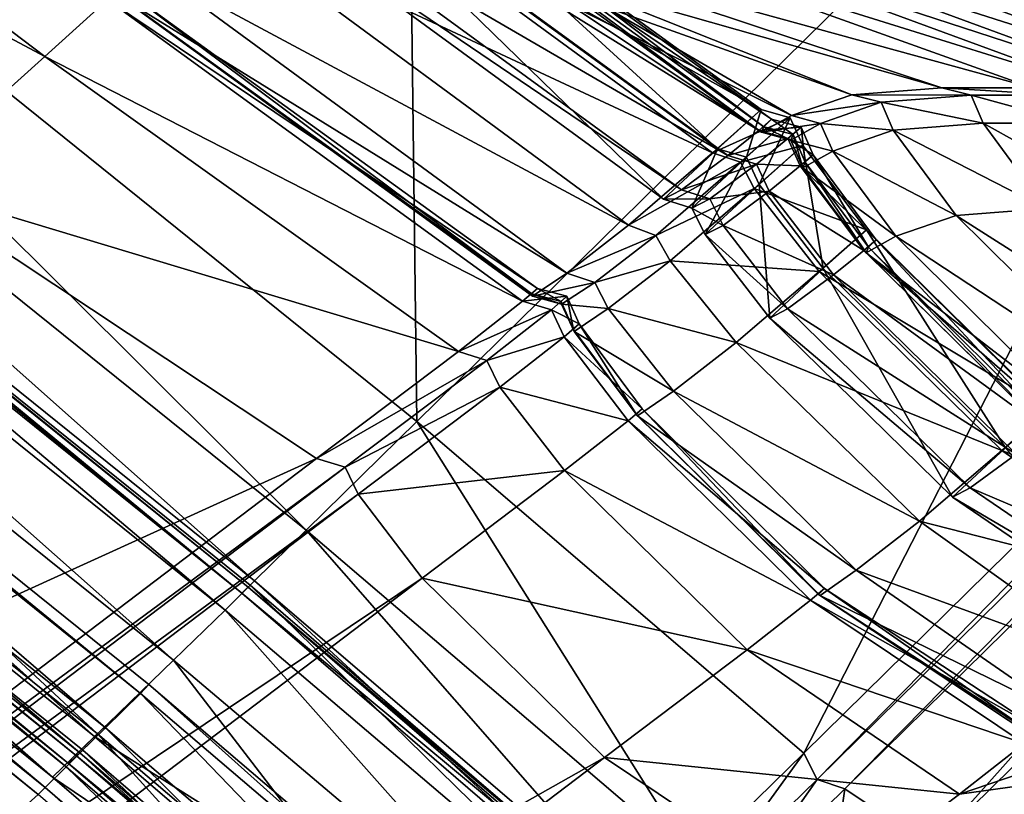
# Model space of a CAD drawing. Header units: millimetres. Extents: x 2387 to 13955, y -4964 to 364.
# Tile 358 of 656: x 7040.62 to 7047.31, y -4370.84 to -4365.58. Entities that reach past the tile are written whole.
import ezdxf

# ---------------------------------------------------------------- set-up
doc = ezdxf.new("R2010")
doc.units = ezdxf.units.MM
doc.header["$MEASUREMENT"] = 0
doc.layers.add('Predefinito', color=7, linetype='Continuous', true_color=0x000000)

msp = doc.modelspace()

# ---------------------------------------------------------------- linework, layer by layer
at = {"layer": 'Predefinito'}
for points in [[(7043.3201, -4368.312, 440.6501), (7035.5149, -4362.0259, 440.6339), (7043.1484, -4354.5141, 485.8323)], [(7043.1484, -4354.5141, 485.8323), (7050.9524, -4360.8019, 485.8435), (7043.3201, -4368.312, 440.6501)], [(7040.7924, -4365.832, 780.6463), (7032.853, -4359.8161, 780.6667), (7031.8921, -4361.0918, 775.6624)], [(7032.853, -4359.8161, 780.6667), (7040.7924, -4365.832, 780.6463), (7041.2194, -4365.4451, 782.4183)], [(7045.9486, -4370.5646, 440.6993), (7043.3201, -4368.312, 440.6501), (7050.9524, -4360.8019, 485.8435)], [(7050.9524, -4360.8019, 485.8435), (7053.5766, -4363.0593, 485.8769), (7045.9486, -4370.5646, 440.6993)], [(7031.8921, -4361.0918, 775.6624), (7039.8277, -4366.6988, 775.6453), (7040.7924, -4365.832, 780.6463)], [(7042.5686, -4369.0501, 435.6087), (7034.7673, -4362.7688, 435.5892), (7035.5149, -4362.0259, 440.6339)], [(7035.5149, -4362.0259, 440.6339), (7043.3201, -4368.312, 440.6501), (7042.5686, -4369.0501, 435.6087)], [(7042.2171, -4369.394, 433.8197), (7034.4307, -4363.1226, 433.8043), (7034.7673, -4362.7688, 435.5892)], [(7034.7673, -4362.7688, 435.5892), (7042.5686, -4369.0501, 435.6087), (7042.2171, -4369.394, 433.8197)], [(7046.0385, -4370.7434, 440.7321), (7045.9486, -4370.5646, 440.6993), (7053.5766, -4363.0593, 485.8769)], [(7053.5766, -4363.0593, 485.8769), (7053.6634, -4363.2411, 485.8992), (7046.0385, -4370.7434, 440.7321)], [(7042.0171, -4369.5928, 430.0667), (7034.2094, -4363.31, 430.0557), (7034.3891, -4363.1411, 432.4877)], [(7042.1305, -4369.4782, 433.6428), (7034.3548, -4363.2125, 433.6355), (7034.4307, -4363.1226, 433.8043)], [(7034.3891, -4363.1411, 432.4877), (7042.189, -4369.4241, 432.4847), (7042.0171, -4369.5928, 430.0667)], [(7034.3891, -4363.1411, 432.4877), (7034.3893, -4363.1636, 433.4388), (7042.174, -4369.4371, 433.4373)], [(7042.174, -4369.4371, 433.4373), (7042.189, -4369.4241, 432.4847), (7034.3891, -4363.1411, 432.4877)], [(7034.4307, -4363.1226, 433.8043), (7042.2171, -4369.394, 433.8197), (7042.1305, -4369.4782, 433.6428)], [(7034.3893, -4363.1636, 433.4388), (7034.3548, -4363.2125, 433.6355), (7042.1305, -4369.4782, 433.6428)], [(7042.1305, -4369.4782, 433.6428), (7042.174, -4369.4371, 433.4373), (7034.3893, -4363.1636, 433.4388)], [(7046.2277, -4370.8079, 440.6993), (7046.0385, -4370.7434, 440.7321), (7053.6634, -4363.2411, 485.8992)], [(7053.6634, -4363.2411, 485.8992), (7053.8554, -4363.3023, 485.8769), (7046.2277, -4370.8079, 440.6993)], [(7041.668, -4369.9325, 427.698), (7033.8803, -4363.6696, 427.674), (7034.2094, -4363.31, 430.0557)], [(7034.2094, -4363.31, 430.0557), (7042.0171, -4369.5928, 430.0667), (7041.668, -4369.9325, 427.698)], [(7046.8158, -4371.2021, 440.6501), (7046.2277, -4370.8079, 440.6993), (7053.8554, -4363.3023, 485.8769)], [(7053.8554, -4363.3023, 485.8769), (7054.4477, -4363.6917, 485.8435), (7046.8158, -4371.2021, 440.6501)], [(7041.151, -4370.4325, 426.8939), (7033.432, -4364.219, 426.8737), (7033.8803, -4363.6696, 427.674)], [(7033.8803, -4363.6696, 427.674), (7041.668, -4369.9325, 427.698), (7041.151, -4370.4325, 426.8939)], [(7048.1022, -4372.3702, 440.6337), (7046.8158, -4371.2021, 440.6501), (7054.4477, -4363.6917, 485.8435)], [(7041.2043, -4370.3926, 420.8832), (7033.4032, -4364.111, 420.8705), (7033.6354, -4363.8747, 423.2924)], [(7033.7146, -4363.8326, 425.7217), (7033.4143, -4364.2365, 426.6646), (7041.131, -4370.4525, 426.6561)], [(7041.4421, -4370.1587, 423.2902), (7033.6354, -4363.8747, 423.2924), (7033.7146, -4363.8326, 425.7217)], [(7033.6354, -4363.8747, 423.2924), (7041.4421, -4370.1587, 423.2902), (7041.2043, -4370.3926, 420.8832)], [(7033.7146, -4363.8326, 425.7217), (7041.4992, -4370.0991, 425.7067), (7041.4421, -4370.1587, 423.2902)], [(7041.131, -4370.4525, 426.6561), (7041.4992, -4370.0991, 425.7067), (7033.7146, -4363.8326, 425.7217)], [(7041.0303, -4370.5621, 419.9617), (7033.2447, -4364.2899, 419.9496), (7033.4032, -4364.111, 420.8705)], [(7033.4032, -4364.111, 420.8705), (7041.2043, -4370.3926, 420.8832), (7041.0303, -4370.5621, 419.9617)], [(7045.6585, -4366.1935, 789.3428), (7042.7979, -4364.1147, 789.3616), (7042.4917, -4364.4105, 789.2995)], [(7045.362, -4366.4586, 789.5626), (7042.5184, -4364.3902, 789.5367), (7042.7979, -4364.1147, 789.3616)], [(7042.7979, -4364.1147, 789.3616), (7045.6585, -4366.1935, 789.3428), (7045.362, -4366.4586, 789.5626)], [(7045.73, -4366.2589, 796.3849), (7042.9023, -4364.2134, 796.3972), (7042.8214, -4364.2877, 796.213)], [(7045.6764, -4366.3094, 796.6125), (7042.8523, -4364.2664, 796.5984), (7042.9023, -4364.2134, 796.3972)], [(7042.9023, -4364.2134, 796.3972), (7045.73, -4366.2589, 796.3849), (7045.6764, -4366.3094, 796.6125)], [(7040.9382, -4370.6567, 412.5738), (7033.1346, -4364.3685, 412.5804), (7033.2522, -4364.2601, 417.7316)], [(7040.8456, -4370.7276, 426.8236), (7033.1737, -4364.5455, 426.8167), (7033.432, -4364.219, 426.8737)], [(7033.4143, -4364.2365, 426.6646), (7033.1737, -4364.5455, 426.8167), (7040.8456, -4370.7276, 426.8236)], [(7033.2522, -4364.2601, 417.7316), (7033.224, -4364.3104, 419.5809), (7041.0087, -4370.5836, 419.5758)], [(7033.2522, -4364.2601, 417.7316), (7041.0513, -4370.544, 417.7217), (7040.9382, -4370.6567, 412.5738)], [(7041.0087, -4370.5836, 419.5758), (7041.0513, -4370.544, 417.7217), (7033.2522, -4364.2601, 417.7316)], [(7040.8456, -4370.7276, 426.8236), (7041.131, -4370.4525, 426.6561), (7033.4143, -4364.2365, 426.6646)], [(7033.432, -4364.219, 426.8737), (7041.151, -4370.4325, 426.8939), (7040.8456, -4370.7276, 426.8236)], [(7045.661, -4366.3474, 798.4803), (7042.8044, -4364.4444, 798.4518), (7042.8523, -4364.2664, 796.5984)], [(7042.8523, -4364.2664, 796.5984), (7045.6764, -4366.3094, 796.6125), (7045.661, -4366.3474, 798.4803)], [(7040.9538, -4370.6361, 419.7759), (7033.1787, -4364.3702, 419.7722), (7033.2447, -4364.2899, 419.9496)], [(7033.224, -4364.3104, 419.5809), (7033.1787, -4364.3702, 419.7722), (7040.9538, -4370.6361, 419.7759)], [(7040.9538, -4370.6361, 419.7759), (7041.0087, -4370.5836, 419.5758), (7033.224, -4364.3104, 419.5809)], [(7033.2447, -4364.2899, 419.9496), (7041.0303, -4370.5621, 419.9617), (7040.9538, -4370.6361, 419.7759)], [(7045.6424, -4366.3345, 796.1751), (7042.8214, -4364.2877, 796.213), (7042.6205, -4364.4568, 795.2977)], [(7042.8214, -4364.2877, 796.213), (7045.6424, -4366.3345, 796.1751), (7045.73, -4366.2589, 796.3849)], [(7040.795, -4370.7982, 360.7493), (7032.9919, -4364.5093, 360.7504), (7033.1346, -4364.3685, 412.5804)], [(7033.1346, -4364.3685, 412.5804), (7040.9382, -4370.6567, 412.5738), (7040.795, -4370.7982, 360.7493)], [(7045.3277, -4366.4878, 789.2396), (7042.4917, -4364.4105, 789.2995), (7041.9529, -4364.9109, 788.5115)], [(7044.9959, -4366.8008, 790.538), (7042.1803, -4364.7453, 790.4941), (7042.5184, -4364.3902, 789.5367)], [(7042.4917, -4364.4105, 789.2995), (7045.3277, -4366.4878, 789.2396), (7045.6585, -4366.1935, 789.3428)], [(7042.5184, -4364.3902, 789.5367), (7045.362, -4366.4586, 789.5626), (7044.9959, -4366.8008, 790.538)], [(7045.4322, -4366.5047, 795.2578), (7042.6205, -4364.4568, 795.2977), (7042.3105, -4364.6884, 792.903)], [(7042.6205, -4364.4568, 795.2977), (7045.4322, -4366.5047, 795.2578), (7045.6424, -4366.3345, 796.1751)], [(7045.8638, -4366.2341, 803.6105), (7042.8916, -4364.7451, 803.5922), (7042.8044, -4364.4444, 798.4518)], [(7042.8044, -4364.4444, 798.4518), (7045.661, -4366.3474, 798.4803), (7045.8638, -4366.2341, 803.6105)], [(7040.7472, -4370.8454, 218.8654), (7032.9443, -4364.5562, 218.865), (7032.9919, -4364.5093, 360.7504)], [(7032.9919, -4364.5093, 360.7504), (7040.795, -4370.7982, 360.7493), (7040.7472, -4370.8454, 218.8654)], [(7050.2412, -4366.0456, 1194.1263), (7047.422, -4364.5095, 1194.1299), (7046.9735, -4364.8837, 1167.6138)], [(7032.9443, -4364.5562, 218.865), (7040.7472, -4370.8454, 218.8654), (7040.7472, -4370.8453, 77.8604)], [(7040.7472, -4370.8453, 77.8604), (7032.9443, -4364.5562, 77.8597), (7032.9443, -4364.5562, 218.865)], [(7032.9443, -4364.5562, 28.6702), (7040.7472, -4370.8453, 28.6724), (7040.6117, -4370.9681, 25.2969)], [(7040.7472, -4370.8453, 28.6724), (7032.9443, -4364.5562, 28.6702), (7032.9443, -4364.5562, 77.8597)], [(7032.9443, -4364.5562, 77.8597), (7040.7472, -4370.8453, 77.8604), (7040.7472, -4370.8453, 28.6724)], [(7045.118, -4366.7382, 792.9076), (7042.3105, -4364.6884, 792.903), (7042.1803, -4364.7453, 790.4941)], [(7042.1803, -4364.7453, 790.4941), (7044.9959, -4366.8008, 790.538), (7045.118, -4366.7382, 792.9076)], [(7042.3105, -4364.6884, 792.903), (7045.118, -4366.7382, 792.9076), (7045.4322, -4366.5047, 795.2578)], [(7042.8916, -4364.7451, 803.5922), (7045.8638, -4366.2341, 803.6105), (7046.2752, -4366.0924, 817.3272)], [(7046.2752, -4366.0924, 817.3272), (7043.2241, -4365.0044, 817.327), (7042.8916, -4364.7451, 803.5922)], [(7044.7581, -4366.9786, 788.4382), (7041.9529, -4364.9109, 788.5115), (7041.5343, -4365.2494, 786.1584)], [(7041.9529, -4364.9109, 788.5115), (7044.7581, -4366.9786, 788.4382), (7045.3277, -4366.4878, 789.2396)], [(7049.7929, -4366.0454, 1167.6169), (7046.9735, -4364.8837, 1167.6138), (7046.6343, -4365.0084, 1132.886)], [(7046.9735, -4364.8837, 1167.6138), (7049.7929, -4366.0454, 1167.6169), (7050.2412, -4366.0456, 1194.1263)], [(7046.8859, -4366.0452, 844.9547), (7043.9118, -4365.0578, 844.9636), (7043.2241, -4365.0044, 817.327)], [(7043.2241, -4365.0044, 817.327), (7046.2752, -4366.0924, 817.3272), (7046.8859, -4366.0452, 844.9547)], [(7047.9247, -4366.0452, 924.3346), (7045.1054, -4365.0083, 924.3418), (7044.6428, -4365.0207, 882.1021)], [(7045.1054, -4365.0083, 924.3418), (7047.9247, -4366.0452, 924.3346), (7048.2856, -4366.0452, 973.5474)], [(7048.2856, -4366.0452, 973.5474), (7045.4662, -4365.0084, 973.5497), (7045.1054, -4365.0083, 924.3418)], [(7048.711, -4366.0452, 1031.5917), (7045.8916, -4365.0084, 1031.5923), (7045.4662, -4365.0084, 973.5497)], [(7045.4662, -4365.0084, 973.5497), (7048.2856, -4366.0452, 973.5474), (7048.711, -4366.0452, 1031.5917)], [(7045.8916, -4365.0084, 1031.5923), (7048.711, -4366.0452, 1031.5917), (7049.1256, -4366.0453, 1088.146)], [(7049.1256, -4366.0453, 1088.146), (7046.3063, -4365.0084, 1088.1458), (7045.8916, -4365.0084, 1031.5923)], [(7049.4537, -4366.0453, 1132.889), (7046.6343, -4365.0084, 1132.886), (7046.3063, -4365.0084, 1088.1458)], [(7046.3063, -4365.0084, 1088.1458), (7049.1256, -4366.0453, 1088.146), (7049.4537, -4366.0453, 1132.889)], [(7046.6343, -4365.0084, 1132.886), (7049.4537, -4366.0453, 1132.889), (7049.7929, -4366.0454, 1167.6169)], [(7047.5008, -4366.0451, 882.0911), (7044.6428, -4365.0207, 882.1021), (7043.9118, -4365.0578, 844.9636)], [(7043.9118, -4365.0578, 844.9636), (7046.8859, -4366.0452, 844.9547), (7047.5008, -4366.0451, 882.0911)], [(7044.6428, -4365.0207, 882.1021), (7047.5008, -4366.0451, 882.0911), (7047.9247, -4366.0452, 924.3346)], [(7044.3383, -4367.3032, 786.1236), (7041.5343, -4365.2494, 786.1584), (7041.2909, -4365.4165, 783.7509)], [(7041.5343, -4365.2494, 786.1584), (7044.3383, -4367.3032, 786.1236), (7044.7581, -4366.9786, 788.4382)], [(7044.1394, -4367.4076, 782.5688), (7041.3128, -4365.361, 782.5924), (7041.2194, -4365.4451, 782.4183)], [(7044.1013, -4367.445, 782.8021), (7041.2768, -4365.4026, 782.7994), (7041.3128, -4365.361, 782.5924)], [(7041.2768, -4365.4026, 782.7994), (7044.1013, -4367.445, 782.8021), (7044.1066, -4367.4594, 783.7577)], [(7044.1066, -4367.4594, 783.7577), (7041.2909, -4365.4165, 783.7509), (7041.2768, -4365.4026, 782.7994)], [(7041.2909, -4365.4165, 783.7509), (7044.1066, -4367.4594, 783.7577), (7044.3383, -4367.3032, 786.1236)], [(7041.3128, -4365.361, 782.5924), (7044.1394, -4367.4076, 782.5688), (7044.1013, -4367.445, 782.8021)], [(7044.0379, -4367.4947, 782.3699), (7041.2194, -4365.4451, 782.4183), (7040.7924, -4365.832, 780.6463)], [(7041.2194, -4365.4451, 782.4183), (7044.0379, -4367.4947, 782.3699), (7044.1394, -4367.4076, 782.5688)], [(7043.6026, -4367.8368, 780.5847), (7040.7924, -4365.832, 780.6463), (7039.8277, -4366.6988, 775.6453)], [(7040.7924, -4365.832, 780.6463), (7043.6026, -4367.8368, 780.5847), (7044.0379, -4367.4947, 782.3699)], [(7047.0859, -4366.0958, 844.9526), (7046.8859, -4366.0452, 844.9547), (7046.2752, -4366.0924, 817.3272)], [(7047.7007, -4366.0958, 882.0897), (7047.5008, -4366.0451, 882.0911), (7046.8859, -4366.0452, 844.9547)], [(7046.8859, -4366.0452, 844.9547), (7047.0859, -4366.0958, 844.9526), (7047.7007, -4366.0958, 882.0897)], [(7046.4749, -4366.1436, 817.3283), (7046.2752, -4366.0924, 817.3272), (7045.8638, -4366.2341, 803.6105)], [(7045.8638, -4366.2341, 803.6105), (7046.0626, -4366.2866, 803.6227), (7046.4749, -4366.1436, 817.3283)], [(7046.5559, -4366.3331, 817.327), (7046.4749, -4366.1436, 817.3283), (7046.0626, -4366.2866, 803.6227)], [(7046.2752, -4366.0924, 817.3272), (7046.4749, -4366.1436, 817.3283), (7047.0859, -4366.0958, 844.9526)], [(7047.1665, -4366.2857, 844.954), (7047.0859, -4366.0958, 844.9526), (7046.4749, -4366.1436, 817.3283)], [(7046.4749, -4366.1436, 817.3283), (7046.5559, -4366.3331, 817.327), (7047.1665, -4366.2857, 844.954)], [(7047.0859, -4366.0958, 844.9526), (7047.1665, -4366.2857, 844.954), (7047.7814, -4366.2857, 882.0901)], [(7047.7814, -4366.2857, 882.0901), (7047.7007, -4366.0958, 882.0897), (7047.0859, -4366.0958, 844.9526)], [(7045.8563, -4366.2502, 789.3314), (7045.6585, -4366.1935, 789.3428), (7045.3277, -4366.4878, 789.2396)], [(7045.5585, -4366.5162, 789.5807), (7045.362, -4366.4586, 789.5626), (7045.6585, -4366.1935, 789.3428)], [(7045.6585, -4366.1935, 789.3428), (7045.8563, -4366.2502, 789.3314), (7045.5585, -4366.5162, 789.5807)], [(7045.3277, -4366.4878, 789.2396), (7045.5191, -4366.5514, 789.2004), (7045.8563, -4366.2502, 789.3314)], [(7045.9419, -4366.4362, 789.3425), (7045.8563, -4366.2502, 789.3314), (7045.5191, -4366.5514, 789.2004)], [(7045.6449, -4366.7009, 789.5625), (7045.5585, -4366.5162, 789.5807), (7045.8563, -4366.2502, 789.3314)], [(7045.9295, -4366.3119, 796.3768), (7045.73, -4366.2589, 796.3849), (7045.6424, -4366.3345, 796.1751)], [(7045.8563, -4366.2502, 789.3314), (7045.9419, -4366.4362, 789.3425), (7045.6449, -4366.7009, 789.5625)], [(7046.0626, -4366.2866, 803.6227), (7045.8638, -4366.2341, 803.6105), (7045.661, -4366.3474, 798.4803)], [(7045.661, -4366.3474, 798.4803), (7045.8594, -4366.4008, 798.4993), (7046.0626, -4366.2866, 803.6227)], [(7045.8755, -4366.3624, 796.6219), (7045.6764, -4366.3094, 796.6125), (7045.73, -4366.2589, 796.3849)], [(7045.73, -4366.2589, 796.3849), (7045.9295, -4366.3119, 796.3768), (7045.8755, -4366.3624, 796.6219)], [(7046.1448, -4366.4749, 803.6104), (7046.0626, -4366.2866, 803.6227), (7045.8594, -4366.4008, 798.4993)], [(7046.0626, -4366.2866, 803.6227), (7046.1448, -4366.4749, 803.6104), (7046.5559, -4366.3331, 817.327)], [(7047.5928, -4366.8661, 844.9553), (7047.1665, -4366.2857, 844.954), (7046.5559, -4366.3331, 817.327)], [(7047.1665, -4366.2857, 844.954), (7047.5928, -4366.8661, 844.9553), (7048.2078, -4366.8661, 882.0895)], [(7048.2078, -4366.8661, 882.0895), (7047.7814, -4366.2857, 882.0901), (7047.1665, -4366.2857, 844.954)], [(7045.8396, -4366.3901, 796.1499), (7045.6424, -4366.3345, 796.1751), (7045.4322, -4366.5047, 795.2578)], [(7045.6424, -4366.3345, 796.1751), (7045.8396, -4366.3901, 796.1499), (7045.9295, -4366.3119, 796.3768)], [(7045.8594, -4366.4008, 798.4993), (7045.661, -4366.3474, 798.4803), (7045.6764, -4366.3094, 796.6125)], [(7045.6764, -4366.3094, 796.6125), (7045.8755, -4366.3624, 796.6219), (7045.8594, -4366.4008, 798.4993)], [(7046.012, -4366.5006, 796.3848), (7045.9295, -4366.3119, 796.3768), (7045.8396, -4366.3901, 796.1499)], [(7045.958, -4366.5509, 796.6125), (7045.8755, -4366.3624, 796.6219), (7045.9295, -4366.3119, 796.3768)], [(7045.9295, -4366.3119, 796.3768), (7046.012, -4366.5006, 796.3848), (7045.958, -4366.5509, 796.6125)], [(7046.9828, -4366.9128, 817.325), (7046.5559, -4366.3331, 817.327), (7046.1448, -4366.4749, 803.6104)], [(7046.5559, -4366.3331, 817.327), (7046.9828, -4366.9128, 817.325), (7047.5928, -4366.8661, 844.9553)], [(7045.4322, -4366.5047, 795.2578), (7045.6265, -4366.5636, 795.2311), (7045.8396, -4366.3901, 796.1499)], [(7045.9244, -4366.5761, 796.175), (7045.8396, -4366.3901, 796.1499), (7045.6265, -4366.5636, 795.2311)], [(7045.8396, -4366.3901, 796.1499), (7045.9244, -4366.5761, 796.175), (7046.012, -4366.5006, 796.3848)], [(7045.9424, -4366.5884, 798.4803), (7045.8594, -4366.4008, 798.4993), (7045.8755, -4366.3624, 796.6219)], [(7045.8594, -4366.4008, 798.4993), (7045.9424, -4366.5884, 798.4803), (7046.1448, -4366.4749, 803.6104)], [(7045.8755, -4366.3624, 796.6219), (7045.958, -4366.5509, 796.6125), (7045.9424, -4366.5884, 798.4803)], [(7045.5191, -4366.5514, 789.2004), (7045.3277, -4366.4878, 789.2396), (7044.7581, -4366.9786, 788.4382)], [(7045.189, -4366.8617, 790.5673), (7044.9959, -4366.8008, 790.538), (7045.362, -4366.4586, 789.5626)], [(7045.362, -4366.4586, 789.5626), (7045.5585, -4366.5162, 789.5807), (7045.189, -4366.8617, 790.5673)], [(7045.5191, -4366.5514, 789.2004), (7045.6107, -4366.7302, 789.2394), (7045.9419, -4366.4362, 789.3425)], [(7046.3745, -4367.0097, 789.359), (7045.9419, -4366.4362, 789.3425), (7045.6107, -4366.7302, 789.2394)], [(7046.0789, -4367.2727, 789.535), (7045.6449, -4366.7009, 789.5625), (7045.9419, -4366.4362, 789.3425)], [(7045.9419, -4366.4362, 789.3425), (7046.3745, -4367.0097, 789.359), (7046.0789, -4367.2727, 789.535)], [(7046.5732, -4367.0528, 803.5922), (7046.1448, -4366.4749, 803.6104), (7045.9424, -4366.5884, 798.4803)], [(7046.1448, -4366.4749, 803.6104), (7046.5732, -4367.0528, 803.5922), (7046.9828, -4366.9128, 817.325)], [(7044.7581, -4366.9786, 788.4382), (7044.9442, -4367.0476, 788.3895), (7045.5191, -4366.5514, 789.2004)], [(7045.6107, -4366.7302, 789.2394), (7045.5191, -4366.5514, 789.2004), (7044.9442, -4367.0476, 788.3895)], [(7045.6265, -4366.5636, 795.2311), (7045.4322, -4366.5047, 795.2578), (7045.118, -4366.7382, 792.9076)], [(7045.2782, -4367.0427, 790.538), (7045.189, -4366.8617, 790.5673), (7045.5585, -4366.5162, 789.5807)], [(7045.5585, -4366.5162, 789.5807), (7045.6449, -4366.7009, 789.5625), (7045.2782, -4367.0427, 790.538)], [(7046.4405, -4367.0786, 796.3967), (7046.012, -4366.5006, 796.3848), (7045.9244, -4366.5761, 796.175)], [(7046.3719, -4367.1651, 798.4517), (7045.9424, -4366.5884, 798.4803), (7045.958, -4366.5509, 796.6125)], [(7046.3868, -4367.1287, 796.5981), (7045.958, -4366.5509, 796.6125), (7046.012, -4366.5006, 796.3848)], [(7045.958, -4366.5509, 796.6125), (7046.3868, -4367.1287, 796.5981), (7046.3719, -4367.1651, 798.4517)], [(7046.012, -4366.5006, 796.3848), (7046.4405, -4367.0786, 796.3967), (7046.3868, -4367.1287, 796.5981)], [(7045.118, -4366.7382, 792.9076), (7045.3106, -4366.7991, 792.9106), (7045.6265, -4366.5636, 795.2311)], [(7045.714, -4366.7463, 795.2578), (7045.6265, -4366.5636, 795.2311), (7045.3106, -4366.7991, 792.9106)], [(7045.6265, -4366.5636, 795.2311), (7045.714, -4366.7463, 795.2578), (7045.9244, -4366.5761, 796.175)], [(7046.3562, -4367.1503, 796.2128), (7045.9244, -4366.5761, 796.175), (7045.714, -4366.7463, 795.2578)], [(7045.9244, -4366.5761, 796.175), (7046.3562, -4367.1503, 796.2128), (7046.4405, -4367.0786, 796.3967)], [(7045.9424, -4366.5884, 798.4803), (7046.3719, -4367.1651, 798.4517), (7046.5732, -4367.0528, 803.5922)], [(7042.639, -4368.5642, 775.5929), (7039.8277, -4366.6988, 775.6453), (7029.9256, -4374.3456, 730.4431)], [(7039.8277, -4366.6988, 775.6453), (7042.639, -4368.5642, 775.5929), (7043.6026, -4367.8368, 780.5847)], [(7044.9442, -4367.0476, 788.3895), (7045.0404, -4367.2205, 788.4381), (7045.6107, -4366.7302, 789.2394)], [(7045.3106, -4366.7991, 792.9106), (7045.118, -4366.7382, 792.9076), (7044.9959, -4366.8008, 790.538)], [(7046.0524, -4367.2931, 789.2979), (7045.6107, -4366.7302, 789.2394), (7045.0404, -4367.2205, 788.4381)], [(7045.7168, -4367.6091, 790.4937), (7045.2782, -4367.0427, 790.538), (7045.6449, -4366.7009, 789.5625)], [(7045.3106, -4366.7991, 792.9106), (7045.3999, -4366.9798, 792.9076), (7045.714, -4366.7463, 795.2578)], [(7046.1502, -4367.3154, 795.2977), (7045.714, -4366.7463, 795.2578), (7045.3999, -4366.9798, 792.9076)], [(7045.6107, -4366.7302, 789.2394), (7046.0524, -4367.2931, 789.2979), (7046.3745, -4367.0097, 789.359)], [(7045.6449, -4366.7009, 789.5625), (7046.0789, -4367.2727, 789.535), (7045.7168, -4367.6091, 790.4937)], [(7045.714, -4366.7463, 795.2578), (7046.1502, -4367.3154, 795.2977), (7046.3562, -4367.1503, 796.2128)], [(7044.9959, -4366.8008, 790.538), (7045.189, -4366.8617, 790.5673), (7045.3106, -4366.7991, 792.9106)], [(7045.3999, -4366.9798, 792.9076), (7045.3106, -4366.7991, 792.9106), (7045.189, -4366.8617, 790.5673)], [(7045.189, -4366.8617, 790.5673), (7045.2782, -4367.0427, 790.538), (7045.3999, -4366.9798, 792.9076)], [(7048.8298, -4368.0882, 844.9528), (7047.5928, -4366.8661, 844.9553), (7046.9828, -4366.9128, 817.325)], [(7048.2198, -4368.1347, 817.3234), (7046.9828, -4366.9128, 817.325), (7046.5732, -4367.0528, 803.5922)], [(7046.9828, -4366.9128, 817.325), (7048.2198, -4368.1347, 817.3234), (7048.8298, -4368.0882, 844.9528)], [(7044.9442, -4367.0476, 788.3895), (7044.7581, -4366.9786, 788.4382), (7044.3383, -4367.3032, 786.1236)], [(7045.8387, -4367.5458, 792.903), (7045.3999, -4366.9798, 792.9076), (7045.2782, -4367.0427, 790.538)], [(7045.3999, -4366.9798, 792.9076), (7045.8387, -4367.5458, 792.903), (7046.1502, -4367.3154, 795.2977)], [(7047.6131, -4368.2291, 789.3639), (7046.3745, -4367.0097, 789.359), (7046.0524, -4367.2931, 789.2979)], [(7047.3181, -4368.4916, 789.5255), (7046.0789, -4367.2727, 789.535), (7046.3745, -4367.0097, 789.359)], [(7046.3745, -4367.0097, 789.359), (7047.6131, -4368.2291, 789.3639), (7047.3181, -4368.4916, 789.5255)], [(7044.3383, -4367.3032, 786.1236), (7044.5284, -4367.3668, 786.1005), (7044.9442, -4367.0476, 788.3895)], [(7045.0404, -4367.2205, 788.4381), (7044.9442, -4367.0476, 788.3895), (7044.5284, -4367.3668, 786.1005)], [(7045.2782, -4367.0427, 790.538), (7045.7168, -4367.6091, 790.4937), (7045.8387, -4367.5458, 792.903)], [(7047.678, -4368.2997, 796.4006), (7046.4405, -4367.0786, 796.3967), (7046.3562, -4367.1503, 796.2128)], [(7047.8107, -4368.2741, 803.5861), (7046.5732, -4367.0528, 803.5922), (7046.3719, -4367.1651, 798.4517)], [(7047.6243, -4368.3497, 796.5934), (7046.3868, -4367.1287, 796.5981), (7046.4405, -4367.0786, 796.3967)], [(7046.4405, -4367.0786, 796.3967), (7047.678, -4368.2997, 796.4006), (7047.6243, -4368.3497, 796.5934)], [(7046.5732, -4367.0528, 803.5922), (7047.8107, -4368.2741, 803.5861), (7048.2198, -4368.1347, 817.3234)], [(7047.5948, -4368.37, 796.2253), (7046.3562, -4367.1503, 796.2128), (7046.1502, -4367.3154, 795.2977)], [(7046.3562, -4367.1503, 796.2128), (7047.5948, -4368.37, 796.2253), (7047.678, -4368.2997, 796.4006)], [(7047.6098, -4368.3859, 798.4423), (7046.3719, -4367.1651, 798.4517), (7046.3868, -4367.1287, 796.5981)], [(7046.3868, -4367.1287, 796.5981), (7047.6243, -4368.3497, 796.5934), (7047.6098, -4368.3859, 798.4423)], [(7044.5284, -4367.3668, 786.1005), (7044.62, -4367.5446, 786.1237), (7045.0404, -4367.2205, 788.4381)], [(7045.4894, -4367.7747, 788.511), (7045.0404, -4367.2205, 788.4381), (7044.62, -4367.5446, 786.1237)], [(7045.0404, -4367.2205, 788.4381), (7045.4894, -4367.7747, 788.511), (7046.0524, -4367.2931, 789.2979)], [(7046.3719, -4367.1651, 798.4517), (7047.6098, -4368.3859, 798.4423), (7047.8107, -4368.2741, 803.5861)], [(7046.9574, -4368.8263, 790.4789), (7045.7168, -4367.6091, 790.4937), (7046.0789, -4367.2727, 789.535)], [(7046.0789, -4367.2727, 789.535), (7047.3181, -4368.4916, 789.5255), (7046.9574, -4368.8263, 790.4789)], [(7044.5284, -4367.3668, 786.1005), (7044.3383, -4367.3032, 786.1236), (7044.1066, -4367.4594, 783.7577)], [(7047.2941, -4368.509, 789.3169), (7046.0524, -4367.2931, 789.2979), (7045.4894, -4367.7747, 788.511)], [(7047.3902, -4368.5335, 795.311), (7046.1502, -4367.3154, 795.2977), (7045.8387, -4367.5458, 792.903)], [(7046.0524, -4367.2931, 789.2979), (7047.2941, -4368.509, 789.3169), (7047.6131, -4368.2291, 789.3639)], [(7046.1502, -4367.3154, 795.2977), (7047.3902, -4368.5335, 795.311), (7047.5948, -4368.37, 796.2253)], [(7044.3382, -4367.4614, 782.5535), (7044.1394, -4367.4076, 782.5688), (7044.0379, -4367.4947, 782.3699)], [(7044.3008, -4367.4976, 782.8042), (7044.1013, -4367.445, 782.8021), (7044.1394, -4367.4076, 782.5688)], [(7044.1066, -4367.4594, 783.7577), (7044.3034, -4367.5147, 783.7623), (7044.5284, -4367.3668, 786.1005)], [(7044.1394, -4367.4076, 782.5688), (7044.3382, -4367.4614, 782.5535), (7044.3008, -4367.4976, 782.8042)], [(7044.62, -4367.5446, 786.1237), (7044.5284, -4367.3668, 786.1005), (7044.3034, -4367.5147, 783.7623)], [(7044.0379, -4367.4947, 782.3699), (7044.2337, -4367.5523, 782.3377), (7044.3382, -4367.4614, 782.5535)], [(7044.1013, -4367.445, 782.8021), (7044.3008, -4367.4976, 782.8042), (7044.3034, -4367.5147, 783.7623)], [(7044.3034, -4367.5147, 783.7623), (7044.1066, -4367.4594, 783.7577), (7044.1013, -4367.445, 782.8021)], [(7044.4215, -4367.6493, 782.5688), (7044.3382, -4367.4614, 782.5535), (7044.2337, -4367.5523, 782.3377)], [(7044.383, -4367.6864, 782.8021), (7044.3008, -4367.4976, 782.8042), (7044.3382, -4367.4614, 782.5535)], [(7044.3382, -4367.4614, 782.5535), (7044.4215, -4367.6493, 782.5688), (7044.383, -4367.6864, 782.8021)], [(7044.2337, -4367.5523, 782.3377), (7044.0379, -4367.4947, 782.3699), (7043.6026, -4367.8368, 780.5847)], [(7043.6026, -4367.8368, 780.5847), (7043.7959, -4367.8969, 780.5436), (7044.2337, -4367.5523, 782.3377)], [(7044.3201, -4367.7365, 782.3699), (7044.2337, -4367.5523, 782.3377), (7043.7959, -4367.8969, 780.5436)], [(7044.2337, -4367.5523, 782.3377), (7044.3201, -4367.7365, 782.3699), (7044.4215, -4367.6493, 782.5688)], [(7044.3008, -4367.4976, 782.8042), (7044.383, -4367.6864, 782.8021), (7044.388, -4367.7006, 783.7577)], [(7044.388, -4367.7006, 783.7577), (7044.3034, -4367.5147, 783.7623), (7044.3008, -4367.4976, 782.8042)], [(7044.3034, -4367.5147, 783.7623), (7044.388, -4367.7006, 783.7577), (7044.62, -4367.5446, 786.1237)], [(7045.0623, -4368.1065, 786.1584), (7044.62, -4367.5446, 786.1237), (7044.388, -4367.7006, 783.7577)], [(7044.62, -4367.5446, 786.1237), (7045.0623, -4368.1065, 786.1584), (7045.4894, -4367.7747, 788.511)], [(7047.0795, -4368.763, 792.9015), (7045.8387, -4367.5458, 792.903), (7045.7168, -4367.6091, 790.4937)], [(7045.8387, -4367.5458, 792.903), (7047.0795, -4368.763, 792.9015), (7047.3902, -4368.5335, 795.311)], [(7045.7168, -4367.6091, 790.4937), (7046.9574, -4368.8263, 790.4789), (7047.0795, -4368.763, 792.9015)], [(7044.8511, -4368.2262, 782.5918), (7044.4215, -4367.6493, 782.5688), (7044.3201, -4367.7365, 782.3699)], [(7044.8111, -4368.2648, 782.799), (7044.383, -4367.6864, 782.8021), (7044.4215, -4367.6493, 782.5688)], [(7044.383, -4367.6864, 782.8021), (7044.8111, -4368.2648, 782.799), (7044.8199, -4368.2745, 783.7507)], [(7044.8199, -4368.2745, 783.7507), (7044.388, -4367.7006, 783.7577), (7044.383, -4367.6864, 782.8021)], [(7044.4215, -4367.6493, 782.5688), (7044.8511, -4368.2262, 782.5918), (7044.8111, -4368.2648, 782.799)], [(7043.7959, -4367.8969, 780.5436), (7043.8846, -4368.0785, 780.5847), (7044.3201, -4367.7365, 782.3699)], [(7044.7544, -4368.3078, 782.4181), (7044.3201, -4367.7365, 782.3699), (7043.8846, -4368.0785, 780.5847)], [(7044.3201, -4367.7365, 782.3699), (7044.7544, -4368.3078, 782.4181), (7044.8511, -4368.2262, 782.5918)], [(7044.388, -4367.7006, 783.7577), (7044.8199, -4368.2745, 783.7507), (7045.0623, -4368.1065, 786.1584)], [(7046.7336, -4368.9879, 788.5354), (7045.4894, -4367.7747, 788.511), (7045.0623, -4368.1065, 786.1584)], [(7045.4894, -4367.7747, 788.511), (7046.7336, -4368.9879, 788.5354), (7047.2941, -4368.509, 789.3169)], [(7043.7959, -4367.8969, 780.5436), (7043.6026, -4367.8368, 780.5847), (7042.639, -4368.5642, 775.5929)], [(7042.639, -4368.5642, 775.5929), (7042.8339, -4368.6219, 775.5579), (7043.7959, -4367.8969, 780.5436)], [(7043.8846, -4368.0785, 780.5847), (7043.7959, -4367.8969, 780.5436), (7042.8339, -4368.6219, 775.5579)], [(7042.8339, -4368.6219, 775.5579), (7042.9206, -4368.8055, 775.5928), (7043.8846, -4368.0785, 780.5847)], [(7044.3223, -4368.6458, 780.6464), (7043.8846, -4368.0785, 780.5847), (7042.9206, -4368.8055, 775.5928)], [(7043.8846, -4368.0785, 780.5847), (7044.3223, -4368.6458, 780.6464), (7044.7544, -4368.3078, 782.4181)], [(7046.3043, -4369.3223, 786.17), (7045.0623, -4368.1065, 786.1584), (7044.8199, -4368.2745, 783.7507)], [(7045.0623, -4368.1065, 786.1584), (7046.3043, -4369.3223, 786.17), (7046.7336, -4368.9879, 788.5354)], [(7046.0888, -4369.4469, 782.5992), (7044.8511, -4368.2262, 782.5918), (7044.7544, -4368.3078, 782.4181)], [(7046.0485, -4369.486, 782.7977), (7044.8111, -4368.2648, 782.799), (7044.8511, -4368.2262, 782.5918)], [(7044.8511, -4368.2262, 782.5918), (7046.0888, -4369.4469, 782.5992), (7046.0485, -4369.486, 782.7977)], [(7044.8111, -4368.2648, 782.799), (7046.0485, -4369.486, 782.7977), (7046.0585, -4369.4944, 783.7484)], [(7046.0585, -4369.4944, 783.7484), (7044.8199, -4368.2745, 783.7507), (7044.8111, -4368.2648, 782.799)], [(7044.8199, -4368.2745, 783.7507), (7046.0585, -4369.4944, 783.7484), (7046.3043, -4369.3223, 786.17)], [(7049.071, -4369.1957, 789.3219), (7047.6131, -4368.2291, 789.3639), (7047.2941, -4368.509, 789.3169)], [(7045.1984, -4371.2985, 435.6674), (7042.5686, -4369.0501, 435.6087), (7043.3201, -4368.312, 440.6501)], [(7043.3201, -4368.312, 440.6501), (7045.9486, -4370.5646, 440.6993), (7045.1984, -4371.2985, 435.6674)], [(7045.9938, -4369.5267, 782.434), (7044.7544, -4368.3078, 782.4181), (7044.3223, -4368.6458, 780.6464)], [(7044.7544, -4368.3078, 782.4181), (7045.9938, -4369.5267, 782.434), (7046.0888, -4369.4469, 782.5992)], [(7048.399, -4369.8076, 790.5849), (7046.9574, -4368.8263, 790.4789), (7047.3181, -4368.4916, 789.5255)], [(7048.7263, -4369.4983, 789.1738), (7047.2941, -4368.509, 789.3169), (7046.7336, -4368.9879, 788.5354)], [(7048.8376, -4369.5097, 795.2131), (7047.3902, -4368.5335, 795.311), (7047.0795, -4368.763, 792.9015)], [(7047.2941, -4368.509, 789.3169), (7048.7263, -4369.4983, 789.1738), (7049.071, -4369.1957, 789.3219)], [(7029.9256, -4374.3456, 730.4431), (7032.7412, -4376.0711, 730.4061), (7042.639, -4368.5642, 775.5929)], [(7042.8339, -4368.6219, 775.5579), (7042.639, -4368.5642, 775.5929), (7032.7412, -4376.0711, 730.4061)], [(7032.7412, -4376.0711, 730.4061), (7032.9388, -4376.1251, 730.3814), (7042.8339, -4368.6219, 775.5579)], [(7042.9206, -4368.8055, 775.5928), (7042.8339, -4368.6219, 775.5579), (7032.9388, -4376.1251, 730.3814)], [(7042.9206, -4368.8055, 775.5928), (7043.3554, -4369.3761, 775.6453), (7044.3223, -4368.6458, 780.6464)], [(7045.5628, -4369.8633, 780.6669), (7044.3223, -4368.6458, 780.6464), (7043.3554, -4369.3761, 775.6453)], [(7044.3223, -4368.6458, 780.6464), (7045.5628, -4369.8633, 780.6669), (7045.9938, -4369.5267, 782.434)], [(7032.9388, -4376.1251, 730.3814), (7033.0224, -4376.312, 730.4061), (7042.9206, -4368.8055, 775.5928)], [(7043.3554, -4369.3761, 775.6453), (7042.9206, -4368.8055, 775.5928), (7033.0224, -4376.312, 730.4061)], [(7048.5199, -4369.7454, 792.9115), (7047.0795, -4368.763, 792.9015), (7046.9574, -4368.8263, 790.4789)], [(7046.9574, -4368.8263, 790.4789), (7048.399, -4369.8076, 790.5849), (7048.5199, -4369.7454, 792.9115)], [(7047.0795, -4368.763, 792.9015), (7048.5199, -4369.7454, 792.9115), (7048.8376, -4369.5097, 795.2131)], [(7048.1452, -4369.9955, 788.3578), (7046.7336, -4368.9879, 788.5354), (7046.3043, -4369.3223, 786.17)], [(7046.7336, -4368.9879, 788.5354), (7048.1452, -4369.9955, 788.3578), (7048.7263, -4369.4983, 789.1738)], [(7044.8391, -4371.6425, 433.8651), (7042.2171, -4369.394, 433.8197), (7042.5686, -4369.0501, 435.6087)], [(7042.5686, -4369.0501, 435.6087), (7045.1984, -4371.2985, 435.6674), (7044.8391, -4371.6425, 433.8651)], [(7047.7347, -4370.3136, 786.0853), (7046.3043, -4369.3223, 786.17), (7046.0585, -4369.4944, 783.7484)], [(7046.3043, -4369.3223, 786.17), (7047.7347, -4370.3136, 786.0853), (7048.1452, -4369.9955, 788.3578)], [(7033.0224, -4376.312, 730.4061), (7033.4528, -4376.8878, 730.4432), (7043.3554, -4369.3761, 775.6453)], [(7044.595, -4370.5947, 775.6628), (7043.3554, -4369.3761, 775.6453), (7033.4528, -4376.8878, 730.4432)], [(7044.6538, -4371.8365, 430.0993), (7042.0171, -4369.5928, 430.0667), (7042.189, -4369.4241, 432.4847)], [(7044.7452, -4371.7294, 433.6631), (7042.1305, -4369.4782, 433.6428), (7042.2171, -4369.394, 433.8197)], [(7044.8141, -4371.6779, 432.4753), (7042.189, -4369.4241, 432.4847), (7042.174, -4369.4371, 433.4373)], [(7042.189, -4369.4241, 432.4847), (7044.8141, -4371.6779, 432.4753), (7044.6538, -4371.8365, 430.0993)], [(7042.2171, -4369.394, 433.8197), (7044.8391, -4371.6425, 433.8651), (7044.7452, -4371.7294, 433.6631)], [(7043.3554, -4369.3761, 775.6453), (7044.595, -4370.5947, 775.6628), (7045.5628, -4369.8633, 780.6669)], [(7044.7907, -4371.6917, 433.4315), (7042.174, -4369.4371, 433.4373), (7042.1305, -4369.4782, 433.6428)], [(7042.1305, -4369.4782, 433.6428), (7044.7452, -4371.7294, 433.6631), (7044.7907, -4371.6917, 433.4315)], [(7042.174, -4369.4371, 433.4373), (7044.7907, -4371.6917, 433.4315), (7044.8141, -4371.6779, 432.4753)], [(7047.5548, -4370.4065, 782.5423), (7046.0888, -4369.4469, 782.5992), (7045.9938, -4369.5267, 782.434)], [(7047.5185, -4370.4423, 782.8046), (7046.0485, -4369.486, 782.7977), (7046.0888, -4369.4469, 782.5992)], [(7046.0485, -4369.486, 782.7977), (7047.5185, -4370.4423, 782.8046), (7047.5181, -4370.46, 783.7647)], [(7047.5181, -4370.46, 783.7647), (7046.0585, -4369.4944, 783.7484), (7046.0485, -4369.486, 782.7977)], [(7046.0585, -4369.4944, 783.7484), (7047.5181, -4370.46, 783.7647), (7047.7347, -4370.3136, 786.0853)], [(7046.0888, -4369.4469, 782.5992), (7047.5548, -4370.4065, 782.5423), (7047.5185, -4370.4423, 782.8046)], [(7047.4462, -4370.4983, 782.3157), (7045.9938, -4369.5267, 782.434), (7045.5628, -4369.8633, 780.6669)], [(7045.9938, -4369.5267, 782.434), (7047.4462, -4370.4983, 782.3157), (7047.5548, -4370.4065, 782.5423)], [(7044.3037, -4372.1634, 427.7693), (7041.668, -4369.9325, 427.698), (7042.0171, -4369.5928, 430.0667)], [(7042.0171, -4369.5928, 430.0667), (7044.6538, -4371.8365, 430.0993), (7044.3037, -4372.1634, 427.7693)], [(7047.0055, -4370.8435, 780.516), (7045.5628, -4369.8633, 780.6669), (7044.595, -4370.5947, 775.6628)], [(7045.5628, -4369.8633, 780.6669), (7047.0055, -4370.8435, 780.516), (7047.4462, -4370.4983, 782.3157)], [(7043.7577, -4372.6545, 426.951), (7041.151, -4370.4325, 426.8939), (7041.668, -4369.9325, 427.698)], [(7041.668, -4369.9325, 427.698), (7044.3037, -4372.1634, 427.7693), (7043.7577, -4372.6545, 426.951)], [(7044.1259, -4372.3404, 425.6605), (7041.4992, -4370.0991, 425.7067), (7041.131, -4370.4525, 426.6561)], [(7044.0758, -4372.4058, 423.2836), (7041.4421, -4370.1587, 423.2902), (7041.4992, -4370.0991, 425.7067)], [(7041.4992, -4370.0991, 425.7067), (7044.1259, -4372.3404, 425.6605), (7044.0758, -4372.4058, 423.2836)], [(7043.8331, -4372.6422, 420.921), (7041.2043, -4370.3926, 420.8832), (7041.4421, -4370.1587, 423.2902)], [(7041.4421, -4370.1587, 423.2902), (7044.0758, -4372.4058, 423.2836), (7043.8331, -4372.6422, 420.921)], [(7048.5198, -4370.3279, 781.9609), (7047.4462, -4370.4983, 782.3157), (7047.0055, -4370.8435, 780.516)], [(7047.0055, -4370.8435, 780.516), (7048.05, -4370.6989, 780.0631), (7048.5198, -4370.3279, 781.9609)], [(7047.1142, -4371.4022, 775.1484), (7047.5628, -4371.0458, 774.8911), (7048.4825, -4370.3566, 779.7612)], [(7048.4825, -4370.3566, 779.7612), (7048.05, -4370.6989, 780.0631), (7047.1142, -4371.4022, 775.1484)], [(7043.4291, -4372.9481, 426.8387), (7040.8456, -4370.7276, 426.8236), (7041.151, -4370.4325, 426.8939)], [(7043.6502, -4372.813, 419.9975), (7041.0303, -4370.5621, 419.9617), (7041.2043, -4370.3926, 420.8832)], [(7041.151, -4370.4325, 426.8939), (7043.7577, -4372.6545, 426.951), (7043.4291, -4372.9481, 426.8387)], [(7041.2043, -4370.3926, 420.8832), (7043.8331, -4372.6422, 420.921), (7043.6502, -4372.813, 419.9975)], [(7043.7311, -4372.6823, 426.627), (7041.131, -4370.4525, 426.6561), (7040.8456, -4370.7276, 426.8236)], [(7041.131, -4370.4525, 426.6561), (7043.7311, -4372.6823, 426.627), (7044.1259, -4372.3404, 425.6605)], [(7043.5613, -4372.9154, 412.5539), (7040.9382, -4370.6567, 412.5738), (7041.0513, -4370.544, 417.7217)], [(7043.5677, -4372.8881, 419.7861), (7040.9538, -4370.6361, 419.7759), (7041.0303, -4370.5621, 419.9617)], [(7043.6742, -4372.8003, 417.6916), (7041.0513, -4370.544, 417.7217), (7041.0087, -4370.5836, 419.5758)], [(7041.0303, -4370.5621, 419.9617), (7043.6502, -4372.813, 419.9975), (7043.5677, -4372.8881, 419.7861)], [(7041.0513, -4370.544, 417.7217), (7043.6742, -4372.8003, 417.6916), (7043.5613, -4372.9154, 412.5539)], [(7045.2904, -4371.4754, 435.7065), (7045.1984, -4371.2985, 435.6674), (7045.9486, -4370.5646, 440.6993)], [(7045.9486, -4370.5646, 440.6993), (7046.0385, -4370.7434, 440.7321), (7045.2904, -4371.4754, 435.7065)], [(7033.4528, -4376.8878, 730.4432), (7034.691, -4378.1082, 730.4554), (7044.595, -4370.5947, 775.6628)], [(7046.0458, -4371.568, 775.5343), (7044.595, -4370.5947, 775.6628), (7034.691, -4378.1082, 730.4554)], [(7043.626, -4372.8375, 419.5598), (7041.0087, -4370.5836, 419.5758), (7040.9538, -4370.6361, 419.7759)], [(7041.0087, -4370.5836, 419.5758), (7043.626, -4372.8375, 419.5598), (7043.6742, -4372.8003, 417.6916)], [(7044.595, -4370.5947, 775.6628), (7046.0458, -4371.568, 775.5343), (7047.0055, -4370.8435, 780.516)], [(7043.4163, -4373.0588, 360.7459), (7040.795, -4370.7982, 360.7493), (7040.9382, -4370.6567, 412.5738)], [(7040.9382, -4370.6567, 412.5738), (7043.5613, -4372.9154, 412.5539), (7043.4163, -4373.0588, 360.7459)], [(7040.9538, -4370.6361, 419.7759), (7043.5677, -4372.8881, 419.7861), (7043.626, -4372.8375, 419.5598)], [(7046.0458, -4371.568, 775.5343), (7047.1142, -4371.4022, 775.1484), (7048.05, -4370.6989, 780.0631)], [(7048.05, -4370.6989, 780.0631), (7047.0055, -4370.8435, 780.516), (7046.0458, -4371.568, 775.5343)], [(7040.8456, -4370.7276, 426.8236), (7043.4291, -4372.9481, 426.8387), (7043.7311, -4372.6823, 426.627)], [(7045.4778, -4371.5421, 435.6674), (7045.2904, -4371.4754, 435.7065), (7046.0385, -4370.7434, 440.7321)], [(7046.0385, -4370.7434, 440.7321), (7046.2277, -4370.8079, 440.6993), (7045.4778, -4371.5421, 435.6674)], [(7047.8175, -4371.7626, 780.516), (7048.0896, -4370.7437, 780.0631), (7047.1538, -4371.447, 775.1484)], [(7047.5628, -4371.0458, 774.8911), (7047.1538, -4371.447, 775.1484), (7048.0896, -4370.7437, 780.0631)], [(7043.3679, -4373.1067, 218.8667), (7040.7472, -4370.8454, 218.8654), (7040.795, -4370.7982, 360.7493)], [(7040.795, -4370.7982, 360.7493), (7043.4163, -4373.0588, 360.7459), (7043.3679, -4373.1067, 218.8667)], [(7046.0632, -4371.9395, 435.6087), (7045.4778, -4371.5421, 435.6674), (7046.2277, -4370.8079, 440.6993)], [(7046.2277, -4370.8079, 440.6993), (7046.8158, -4371.2021, 440.6501), (7046.0632, -4371.9395, 435.6087)]]:
    msp.add_3dface(points, dxfattribs=at)

doc.saveas('drawing.dxf')
